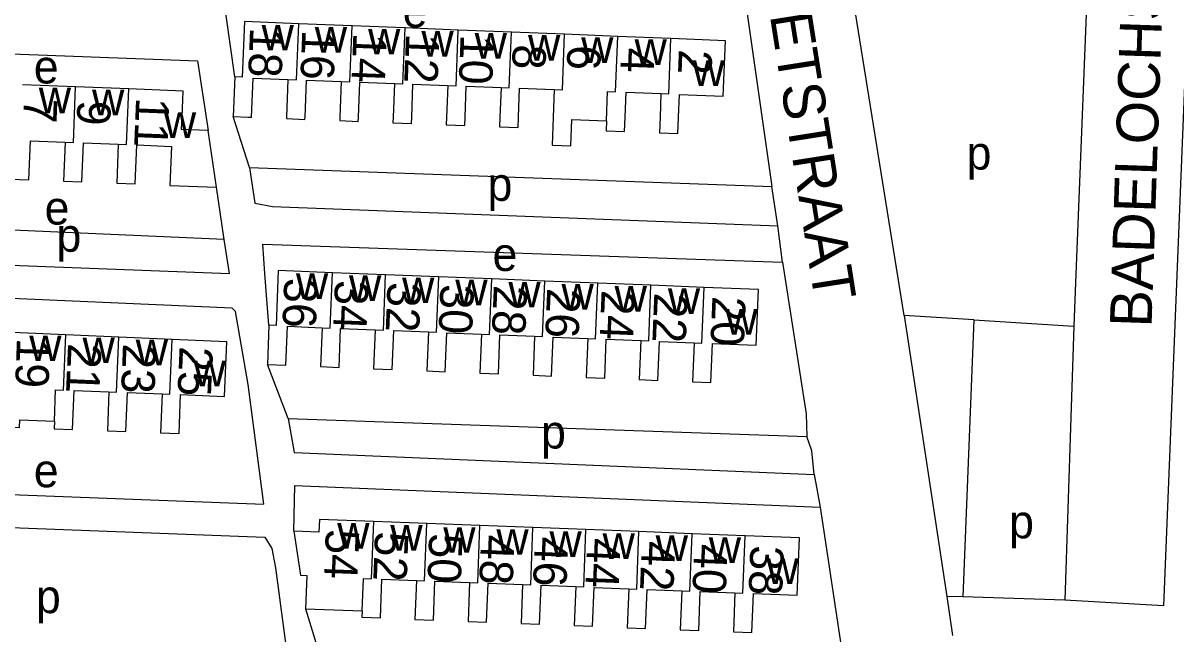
# Model space of a CAD drawing. Extents: x 159675 to 162108, y 386471 to 388472.
# Drawn here: x 160707.8 to 160845.9, y 386688.1 to 386761.3 of the extents above; entities that cross this region are included whole.
import ezdxf

# ---------------------------------------------------------------- set-up
doc = ezdxf.new("R2010")
doc.units = 0
for name, color, linetype in [('BLT_Basislijn', 7, 'Continuous'), ('BLT_Bebouwing', 7, 'Continuous'), ('BLT_Centroide', 7, 'Continuous'), ('BLT_Huisnummer', 7, 'Continuous'), ('BLT_Huisnummer_ tussenligend', 7, 'Continuous'), ('BLT_Onderverdeling_panden', 7, 'Continuous'), ('BLT_Straatnaam', 7, 'Continuous')]:
    doc.layers.add(name, color=color, linetype=linetype)

msp = doc.modelspace()

# ---------------------------------------------------------------- linework, layer by layer
at = {"layer": 'BLT_Basislijn'}
for p, q in [((160836.05, 386785.8), (160833.8, 386729.16)), ((160794.38, 386763.24), (160797.48, 386741.72)), ((160813.34, 386726.25), (160807.3, 386763.77)), ((160734.92, 386743.96), (160732.95, 386750.07)), ((160734.92, 386743.96), (160797.48, 386741.72)), ((160731.89, 386735.36), (160730.96, 386741.61)), ((160798.19, 386736.98), (160797.48, 386741.72)), ((160731.89, 386735.36), (160700, 386736.74)), ((160798.73, 386732.62), (160798.19, 386736.98)), ((160833.8, 386729.16), (160833.66, 386724.98)), ((160813.34, 386726.25), (160818.43, 386692.57)), ((160821.66, 386725.73), (160813.34, 386726.25)), ((160821.66, 386725.73), (160820.34, 386692.51)), ((160821.66, 386725.73), (160833.66, 386724.98)), ((160833.66, 386724.98), (160832.55, 386692.13)), ((160739.52, 386713.91), (160737.06, 386720.37)), ((160739.52, 386713.91), (160801.68, 386711.75)), ((160802.55, 386707.18), (160803.26, 386703.26)), ((160803.26, 386703.26), (160806.56, 386681.53)), ((160818.43, 386692.57), (160819.13, 386687.91)), ((160820.34, 386692.51), (160818.43, 386692.57)), ((160832.55, 386692.13), (160820.34, 386692.51)), ((160741.61, 386691.09), (160743.85, 386683.89))]:
    msp.add_line(p, q, dxfattribs=at)
for points in [[(160848.35, 386789.54), (160844.4, 386691.43), (160832.55, 386692.13)], [(160733.14, 386754.84), (160732.11, 386762.18), (160731.85, 386765.31), (160794.38, 386763.24)], [(160700, 386757.85), (160728.68, 386756.76), (160729.97, 386748.41)], [(160734.92, 386743.96), (160735.54, 386739.69), (160737.67, 386739.32), (160798.19, 386736.98)], [(160700, 386732.51), (160732.5, 386731.26), (160731.89, 386735.36)], [(160737.24, 386725.07), (160736.74, 386731.27), (160736.5, 386734.8), (160798.73, 386732.62)], [(160798.73, 386732.62), (160801.58, 386714.46), (160801.68, 386711.75)], [(160700, 386705.03), (160736.64, 386703.65), (160734.74, 386717.96), (160733.24, 386726.74), (160732.82, 386727.12), (160700, 386728.56)], [(160739.52, 386713.91), (160740.24, 386709.82), (160802.55, 386707.18)], [(160802.55, 386707.18), (160802.26, 386710.01), (160801.68, 386711.75)], [(160740.23, 386700.41), (160740.32, 386705.85), (160803.26, 386703.26)], [(160700, 386701.07), (160736.74, 386699.67), (160737.6, 386698.3), (160738.01, 386696.01), (160740.25, 386679.17)]]:
    msp.add_lwpolyline(points, dxfattribs=at)
at = {"layer": 'BLT_Bebouwing'}
for p, q in [((160747.19, 386760.95), (160740.82, 386761.2)), ((160753.55, 386760.7), (160747.19, 386760.95)), ((160759.92, 386760.44), (160753.55, 386760.7)), ((160766.29, 386760.19), (160759.92, 386760.44)), ((160772.65, 386759.94), (160766.29, 386760.19)), ((160779.02, 386759.68), (160772.65, 386759.94)), ((160785.39, 386759.43), (160779.02, 386759.68)), ((160733.14, 386754.84), (160732.95, 386750.07)), ((160714.08, 386753.64), (160707.72, 386753.9)), ((160720.45, 386753.39), (160714.08, 386753.64)), ((160730.96, 386741.61), (160729.97, 386748.41)), ((160751.21, 386731.12), (160744.85, 386731.37)), ((160757.57, 386730.87), (160751.21, 386731.12)), ((160763.92, 386730.62), (160757.57, 386730.87)), ((160770.28, 386730.36), (160763.92, 386730.62)), ((160776.63, 386730.11), (160770.28, 386730.36)), ((160782.99, 386729.86), (160776.63, 386730.11)), ((160789.35, 386729.61), (160782.99, 386729.86)), ((160712.89, 386723.92), (160706.51, 386724.19)), ((160719.27, 386723.65), (160712.89, 386723.92)), ((160737.24, 386725.07), (160737.06, 386720.37)), ((160725.64, 386723.38), (160719.27, 386723.65)), ((160756.14, 386701.3), (160749.79, 386701.55)), ((160762.5, 386701.06), (160756.14, 386701.3)), ((160768.85, 386700.82), (160762.5, 386701.06)), ((160775.2, 386700.58), (160768.85, 386700.82)), ((160781.56, 386700.34), (160775.2, 386700.58)), ((160787.91, 386700.09), (160781.56, 386700.34)), ((160794.27, 386699.85), (160787.91, 386700.09))]:
    msp.add_line(p, q, dxfattribs=at)
for points in [[(160740.82, 386761.2), (160734.3, 386761.46), (160734.04, 386754.8), (160733.14, 386754.84)], [(160784.18, 386752.83), (160784.08, 386750), (160784.01, 386748.15), (160786.22, 386748.06), (160786.3, 386750), (160786.4, 386752.74), (160791.65, 386752.54), (160791.91, 386759.17), (160785.39, 386759.43)], [(160732.95, 386750.07), (160734.74, 386750), (160735.16, 386750), (160735.34, 386754.67), (160739.51, 386754.51)], [(160739.51, 386754.51), (160739.34, 386750), (160739.33, 386749.83), (160741.55, 386749.74), (160741.56, 386750), (160741.72, 386754.43), (160745.89, 386754.27)], [(160745.89, 386754.27), (160745.73, 386750), (160745.71, 386749.59), (160747.93, 386749.5), (160747.95, 386750), (160748.11, 386754.19), (160752.27, 386754.03)], [(160729.97, 386748.41), (160726.78, 386748.54), (160726.84, 386750), (160726.97, 386753.12), (160720.45, 386753.39)], [(160752.27, 386754.03), (160752.12, 386750), (160752.09, 386749.35), (160754.31, 386749.26), (160754.34, 386750), (160754.49, 386753.95), (160758.65, 386753.79)], [(160758.65, 386753.79), (160758.51, 386750), (160758.48, 386749.11), (160760.69, 386749.02), (160760.73, 386750), (160760.87, 386753.71), (160765.04, 386753.55)], [(160765.04, 386753.55), (160764.9, 386750), (160764.86, 386748.87), (160767.07, 386748.78), (160767.12, 386750), (160767.25, 386753.47), (160771.42, 386753.31)], [(160771.42, 386753.31), (160771.29, 386750), (160771.17, 386746.66), (160773.38, 386746.58), (160773.5, 386749.73), (160777.67, 386749.58)], [(160777.67, 386749.58), (160777.62, 386748.39), (160779.84, 386748.3), (160779.9, 386750), (160780.02, 386752.99), (160784.18, 386752.83)], [(160706.45, 386747.26), (160706.26, 386742.59), (160708.47, 386742.5), (160708.66, 386747.18), (160712.82, 386747.01)], [(160712.82, 386747.01), (160712.63, 386742.34), (160714.84, 386742.25), (160715.03, 386746.93), (160719.18, 386746.76)], [(160719.18, 386746.76), (160719, 386742.09), (160721.21, 386742), (160721.4, 386746.68), (160725.56, 386746.51), (160725.37, 386741.84), (160730.96, 386741.61)], [(160744.85, 386731.37), (160738.35, 386731.63), (160738.09, 386725.04), (160737.24, 386725.07)], [(160788.15, 386722.97), (160787.96, 386718.3), (160790.17, 386718.21), (160790.36, 386722.88), (160795.59, 386722.67), (160795.86, 386729.35), (160789.35, 386729.6)], [(160737.06, 386720.37), (160739.27, 386720.28), (160739.46, 386724.95), (160743.61, 386724.78)], [(160743.61, 386724.78), (160743.42, 386720.11), (160745.63, 386720.02), (160745.82, 386724.69), (160749.97, 386724.52)], [(160749.97, 386724.52), (160749.78, 386719.86), (160751.99, 386719.76), (160752.18, 386724.43), (160756.34, 386724.27)], [(160756.34, 386724.27), (160756.15, 386719.6), (160758.36, 386719.51), (160758.55, 386724.18), (160762.7, 386724.01)], [(160762.7, 386724.01), (160762.51, 386719.34), (160764.72, 386719.25), (160764.91, 386723.92), (160769.06, 386723.75)], [(160724.44, 386716.85), (160724.26, 386712.17), (160726.47, 386712.09), (160726.65, 386716.77), (160731.9, 386716.54), (160732.18, 386723.1), (160725.64, 386723.38)], [(160769.06, 386723.75), (160768.87, 386719.08), (160771.08, 386718.99), (160771.27, 386723.66), (160775.43, 386723.49)], [(160775.43, 386723.49), (160775.24, 386718.82), (160777.45, 386718.73), (160777.64, 386723.4), (160781.79, 386723.23)], [(160781.79, 386723.23), (160781.6, 386718.56), (160783.81, 386718.47), (160784, 386723.14), (160788.15, 386722.97)], [(160705.31, 386717.57), (160705.13, 386712.9), (160707.34, 386712.81), (160707.38, 386713.72), (160711.54, 386713.56)], [(160711.54, 386713.56), (160711.5, 386712.66), (160713.72, 386712.57), (160713.9, 386717.25), (160718.06, 386717.09)], [(160718.06, 386717.09), (160717.88, 386712.41), (160720.1, 386712.33), (160720.28, 386717.01), (160724.44, 386716.85)], [(160749.79, 386701.55), (160743.29, 386701.79), (160743.23, 386700.29)], [(160740.23, 386700.41), (160741.01, 386695.11), (160741.76, 386695.09), (160741.61, 386691.09)], [(160743.23, 386700.29), (160740.23, 386700.41)], [(160793.05, 386693), (160792.87, 386688.34), (160795.08, 386688.25), (160795.26, 386692.92), (160800.51, 386692.72), (160800.77, 386699.61), (160794.27, 386699.85)], [(160748.4, 386690.83), (160748.37, 386690.08), (160750.58, 386689.99), (160750.76, 386694.65), (160754.91, 386694.49)], [(160754.91, 386694.49), (160754.73, 386689.83), (160756.93, 386689.74), (160757.12, 386694.41), (160761.27, 386694.24)], [(160761.27, 386694.24), (160761.08, 386689.58), (160763.29, 386689.49), (160763.48, 386694.16), (160767.62, 386693.99)], [(160767.62, 386693.99), (160767.44, 386689.33), (160769.65, 386689.24), (160769.83, 386693.91), (160773.98, 386693.75)], [(160773.98, 386693.75), (160773.8, 386689.08), (160776.01, 386689), (160776.19, 386693.66), (160780.34, 386693.5)], [(160780.34, 386693.5), (160780.15, 386688.83), (160782.36, 386688.75), (160782.55, 386693.41), (160786.69, 386693.25)], [(160786.69, 386693.25), (160786.51, 386688.59), (160788.72, 386688.5), (160788.9, 386693.17), (160793.05, 386693)], [(160741.61, 386691.09), (160748.4, 386690.83)]]:
    msp.add_lwpolyline(points, dxfattribs=at)
at = {"layer": 'BLT_Onderverdeling_panden'}
for points in [[(160739.51, 386754.51), (160740.55, 386754.47), (160740.82, 386761.2)], [(160745.89, 386754.27), (160746.92, 386754.23), (160747.19, 386760.95)], [(160752.27, 386754.03), (160753.29, 386753.99), (160753.55, 386760.7)], [(160758.65, 386753.79), (160759.66, 386753.75), (160759.92, 386760.44)], [(160765.04, 386753.55), (160766.02, 386753.51), (160766.29, 386760.19)], [(160771.42, 386753.31), (160772.39, 386753.27), (160772.65, 386759.94)], [(160777.67, 386749.58), (160777.8, 386753.07), (160778.76, 386753.03), (160779.02, 386759.68)], [(160784.18, 386752.83), (160785.12, 386752.79), (160785.39, 386759.43)], [(160712.82, 386747.01), (160713.82, 386746.97), (160714.08, 386753.64)], [(160719.18, 386746.76), (160720.18, 386746.73), (160720.45, 386753.39)], [(160743.61, 386724.78), (160744.59, 386724.74), (160744.85, 386731.37)], [(160749.97, 386724.52), (160750.95, 386724.49), (160751.21, 386731.12)], [(160756.34, 386724.27), (160757.3, 386724.23), (160757.57, 386730.87)], [(160762.7, 386724.01), (160763.66, 386723.97), (160763.92, 386730.62)], [(160769.06, 386723.75), (160770.01, 386723.71), (160770.28, 386730.36)], [(160775.43, 386723.49), (160776.37, 386723.45), (160776.63, 386730.11)], [(160781.79, 386723.23), (160782.73, 386723.19), (160782.99, 386729.86)], [(160788.15, 386722.97), (160789.08, 386722.93), (160789.35, 386729.61)], [(160711.54, 386713.56), (160711.68, 386717.33), (160712.61, 386717.3), (160712.89, 386723.92)], [(160718.06, 386717.09), (160718.99, 386717.05), (160719.27, 386723.65)], [(160724.44, 386716.85), (160725.37, 386716.81), (160725.64, 386723.38)], [(160748.4, 386690.83), (160748.55, 386694.74), (160749.53, 386694.7), (160749.79, 386701.55)], [(160754.91, 386694.49), (160755.88, 386694.45), (160756.14, 386701.3)], [(160761.27, 386694.24), (160762.24, 386694.21), (160762.5, 386701.06)], [(160767.62, 386693.99), (160768.59, 386693.96), (160768.85, 386700.82)], [(160773.98, 386693.75), (160774.94, 386693.71), (160775.2, 386700.58)], [(160780.34, 386693.5), (160781.3, 386693.46), (160781.56, 386700.34)], [(160786.69, 386693.25), (160787.65, 386693.21), (160787.91, 386700.09)], [(160793.05, 386693), (160794.01, 386692.96), (160794.27, 386699.85)]]:
    msp.add_lwpolyline(points, dxfattribs=at)

# ---------------------------------------------------------------- texts
at = {"layer": 'BLT_Centroide'}
for s, p in [('e', (160753.25, 386760.78)), ('w', (160736.36, 386758)), ('w', (160742.73, 386757.75)), ('w', (160749.11, 386757.52)), ('w', (160755.5, 386757.27)), ('w', (160761.88, 386757.02)), ('w', (160768.27, 386756.78)), ('w', (160774.64, 386756.52)), ('w', (160781.03, 386756.27)), ('e', (160709.07, 386754.05)), ('w', (160787.95, 386753.75)), ('w', (160709.67, 386750.47)), ('w', (160716.05, 386750.22)), ('w', (160724.66, 386747.53)), ('p', (160820.8, 386743.72)), ('p', (160763.42, 386739.98)), ('e', (160710.37, 386737.14)), ('p', (160711.79, 386733.88)), ('e', (160764.02, 386731.58)), ('w', (160740.47, 386728.23)), ('w', (160746.83, 386727.97)), ('w', (160753.19, 386727.72)), ('w', (160759.56, 386727.45)), ('w', (160765.92, 386727.2)), ('w', (160772.28, 386726.95)), ('w', (160778.64, 386726.69)), ('w', (160785.02, 386726.44)), ('w', (160791.91, 386723.94)), ('w', (160708.53, 386720.77)), ('w', (160714.91, 386720.53)), ('w', (160721.28, 386720.27)), ('w', (160728.21, 386717.75)), ('p', (160769.83, 386710.3)), ('e', (160709.07, 386705.66)), ('p', (160825.89, 386699.54)), ('w', (160745.42, 386698.3)), ('w', (160751.78, 386698.05)), ('w', (160758.12, 386697.8)), ('w', (160764.48, 386697.56)), ('w', (160770.84, 386697.31)), ('w', (160777.2, 386697.06)), ('w', (160783.56, 386696.81)), ('w', (160789.92, 386696.58)), ('w', (160796.83, 386694.06)), ('p', (160709.33, 386690.57))]:
    msp.add_text(s, height=4, dxfattribs=at).set_placement(p)
at = {"layer": 'BLT_Huisnummer'}
for s, rotation, p in [('18', 267.8444, (160734.98, 386760.79)), ('14', 267.8444, (160747.35, 386760.14)), ('10', 267.8444, (160760.2, 386759.94)), ('6', 267.8444, (160773.01, 386758.7)), ('2', 267.8444, (160786.34, 386758.16)), ('11', 267.6957, (160721.33, 386752.41)), ('36', 267.6655, (160739.09, 386730.78)), ('32', 267.6655, (160751.46, 386730.28)), ('28', 267.6655, (160764.18, 386729.92)), ('24', 267.6655, (160777.09, 386729.33)), ('20', 267.6655, (160790.36, 386728.6)), ('21', 267.5714, (160713.18, 386722.94)), ('25', 267.5714, (160726.54, 386722.59)), ('54', 267.7546, (160744.07, 386700.68)), ('50', 267.7546, (160756.45, 386700.19)), ('46', 267.7546, (160769.1, 386699.78)), ('42', 267.7546, (160781.91, 386699.25)), ('38', 267.7546, (160794.92, 386698.74))]:
    msp.add_text(s, height=4, rotation=rotation, dxfattribs=at).set_placement(p)
at = {"layer": 'BLT_Huisnummer_ tussenligend'}
for s, rotation, p in [('16', 267.8397, (160741.23, 386760.5)), ('12', 267.8397, (160753.66, 386760.08)), ('8', 267.8397, (160766.46, 386758.78)), ('4', 267.8397, (160779.43, 386758.38)), ('7', 267.7398, (160707.91, 386752.35)), ('9', 267.7398, (160714.32, 386752.07)), ('34', 267.6655, (160745.17, 386730.52)), ('30', 267.6655, (160757.8, 386730.04)), ('26', 267.6655, (160770.57, 386729.56)), ('22', 267.6655, (160783.4, 386729)), ('19', 267.8164, (160707.06, 386723.58)), ('23', 267.8164, (160719.76, 386722.91)), ('52', 267.7609, (160749.96, 386700.41)), ('48', 267.7609, (160762.66, 386700.01)), ('44', 267.7609, (160775.36, 386699.61)), ('40', 267.7609, (160788.19, 386698.92))]:
    msp.add_text(s, height=4, rotation=rotation, dxfattribs=at).set_placement(p)
at = {"layer": 'BLT_Straatnaam'}
for s, rotation, p in [('LANCELOETSTRAAT', 278.9448, (160792.37, 386793.07)), ('BADELOCHSTRAAT', 88.0762, (160842.95, 386724.77))]:
    msp.add_text(s, height=5, rotation=rotation, dxfattribs=at).set_placement(p)

doc.saveas('drawing.dxf')
